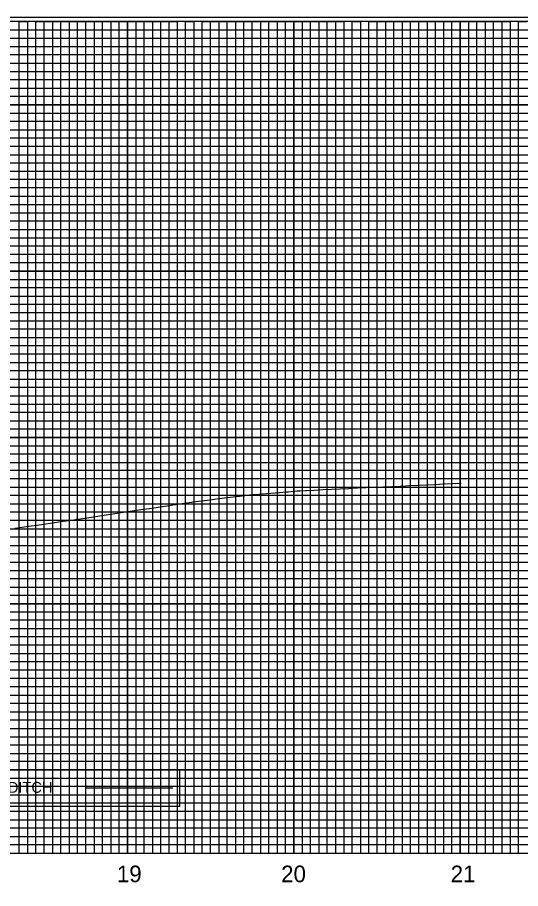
# Model space of a CAD drawing. Extents: x 573468 to 580768, y -57414 to -51768.
# Drawn here: x 579729 to 580031, y -54660 to -54136 of the extents above; entities that cross this region are included whole.
import ezdxf

# ---------------------------------------------------------------- set-up
doc = ezdxf.new("R2010")
doc.units = 0
for name, color, linetype in [('Exist Vertical Profile Ground Line', 7, 'Continuous'), ('Exist Vertical Profile Horizontal Axis Label Major', 7, 'Continuous'), ('Prop Approach Slab Hatching', 7, 'Continuous'), ('Prop Grid Mask', 7, 'Continuous'), ('Prop PFL Ditch Label CELL', 7, 'Continuous'), ('Sheet DOT Grid CELL', 7, 'Continuous'), ('Sheet Layout Profile Border Port 1', 7, 'Continuous'), ('Sheet Plot Border Inside CELL', 7, 'Continuous'), ('Sheet Profile CELL', 7, 'Continuous'), ('Sheet Profile Grid Major CELL', 7, 'Continuous'), ('Sheet Profile Grid Middle CELL', 7, 'Continuous'), ('Sheet Profile Grid Minor CELL', 7, 'Continuous')]:
    doc.layers.add(name, color=color, linetype=linetype)

# ---------------------------------------------------------------- blocks, each defined once
blk = doc.blocks.new('Ditch Label Left')
at = {"layer": 'Prop Grid Mask'}
blk.add_lwpolyline([(-75, 12.5), (75, 12.5), (75, -12.5), (-75, -12.5)], close=True, dxfattribs=at)
at = {"layer": 'Prop PFL Ditch Label CELL'}
blk.add_line((10.55, 0.2), (70.55, 0.2), dxfattribs=at)
blk.add_text('LEFT DITCH', height=7.485, dxfattribs=at).set_placement((-70, -3.2))

msp = doc.modelspace()

# ---------------------------------------------------------------- linework, layer by layer
at = {"layer": 'Exist Vertical Profile Ground Line'}
for points in [[(579896.96, -54420.78), (579898.97, -54420.62), (579902.16, -54420.46), (579903.07, -54420.42), (579907.36, -54420.21), (579912.56, -54419.96), (579917.76, -54419.71), (579922.96, -54419.46), (579928.16, -54419.21), (579929.23, -54419.16), (579929.55, -54419.14), (579933.36, -54418.97), (579938.56, -54418.74), (579943.76, -54418.51), (579948.96, -54418.28), (579954.16, -54418.05), (579959.36, -54417.81), (579959.69, -54417.8), (579960.17, -54417.79), (579964.56, -54417.57), (579969.76, -54417.32), (579974.96, -54417.06), (579980.16, -54416.81), (579985.36, -54416.55), (579990.56, -54416.3), (579995.75, -54416.11)], [(579727.69, -54443.16), (579730.56, -54442.74), (579735.76, -54441.99), (579740.96, -54441.24), (579746.16, -54440.49), (579751.36, -54439.73), (579756.56, -54438.98), (579761.76, -54438.23), (579764.16, -54437.88), (579764.58, -54437.81), (579765, -54437.75), (579766.96, -54437.46), (579772.16, -54436.68), (579777.36, -54435.9), (579782.56, -54435.13), (579787.76, -54434.35), (579792.96, -54433.57), (579798.16, -54432.79), (579798.99, -54432.67), (579799.44, -54432.6), (579803.36, -54432.01), (579808.56, -54431.24), (579813.76, -54430.46), (579818.96, -54429.69), (579824.16, -54428.91), (579829.36, -54428.14), (579833.69, -54427.49), (579834.56, -54427.38), (579839.76, -54426.72), (579844.96, -54426.06), (579850.16, -54425.39), (579855.36, -54424.73), (579860.56, -54424.07), (579862.49, -54423.82), (579865.76, -54423.41), (579866.3, -54423.34), (579870.96, -54422.95), (579874.21, -54422.68), (579876.16, -54422.51), (579881.36, -54422.08), (579886.56, -54421.65), (579890.86, -54421.29), (579891.76, -54421.22), (579896.96, -54420.78)]]:
    msp.add_lwpolyline(points, dxfattribs=at)
at = {"layer": 'Sheet DOT Grid CELL'}
for p, q in [((579745.21, -54638.55), (579745.21, -54138.55)), ((579795.21, -54638.55), (579795.21, -54138.55)), ((579845.21, -54638.55), (579845.21, -54138.55)), ((579895.21, -54638.55), (579895.21, -54138.55)), ((579945.21, -54638.55), (579945.21, -54138.55)), ((579995.21, -54638.55), (579995.21, -54138.55)), ((580145.16, -54188.55), (578845.21, -54188.55)), ((580145.16, -54238.55), (578845.21, -54238.55)), ((580345.21, -54288.55), (578845.21, -54288.55)), ((580345.21, -54338.55), (578845.21, -54338.55)), ((580345.21, -54388.55), (578845.21, -54388.55)), ((580345.21, -54438.55), (578845.21, -54438.55)), ((580345.21, -54488.55), (578845.21, -54488.55)), ((580345.21, -54538.55), (578845.21, -54538.55)), ((580345.21, -54588.55), (578845.21, -54588.55))]:
    msp.add_line(p, q, dxfattribs=at)
at = {"layer": 'Sheet Layout Profile Border Port 1'}
msp.add_lwpolyline([(578895.21, -54138.55), (578895.21, -54638.55), (580295.21, -54638.55), (580295.21, -54276.1), (580145.16, -54276.1), (580145.16, -54138.55)], close=True, dxfattribs=at)
at = {"layer": 'Sheet Plot Border Inside CELL'}
msp.add_lwpolyline([(578691.21, -55191.1), (580357.71, -55191.1), (580357.71, -54136), (578691.21, -54136)], close=True, dxfattribs=at)
at = {"layer": 'Sheet Profile CELL'}
msp.add_line((578845.21, -54638.55), (580345.21, -54638.55), dxfattribs=at)
msp.add_lwpolyline([(580345.21, -54138.55), (578845.21, -54138.55), (578845.21, -55188.55), (580345.21, -55188.55)], close=True, dxfattribs=at)
at = {"layer": 'Sheet Profile Grid Major CELL'}
for points in [[(579695.21, -54638.55), (579745.21, -54638.55), (579745.21, -54138.55), (579795.21, -54138.55), (579795.21, -54638.55), (579845.21, -54638.55), (579845.21, -54138.55), (579895.21, -54138.55), (579895.21, -54638.55), (579945.21, -54638.55), (579945.21, -54138.55), (579995.21, -54138.55), (579995.21, -54638.55), (580045.21, -54638.55)], [(578845.21, -54188.55), (580145.21, -54188.55)], [(580145.21, -54238.55), (578845.21, -54238.55), (578845.21, -54288.55), (580345.21, -54288.55)], [(580345.21, -54338.55), (578845.21, -54338.55), (578845.21, -54388.55), (580345.21, -54388.55)], [(580345.21, -54438.55), (578845.21, -54438.55), (578845.21, -54488.55), (580345.21, -54488.55)], [(580345.21, -54538.55), (578845.21, -54538.55), (578845.21, -54538.55), (578845.21, -54588.55), (580345.21, -54588.55)]]:
    msp.add_lwpolyline(points, dxfattribs=at)
at = {"layer": 'Sheet Profile Grid Middle CELL'}
msp.add_line((578845.21, -54163.55), (580145.16, -54163.55), dxfattribs=at)
for points in [[(579720.21, -54638.55), (579770.21, -54638.55), (579770.21, -54138.55), (579820.21, -54138.55), (579820.21, -54638.55), (579870.21, -54638.55), (579870.21, -54138.55), (579920.21, -54138.55), (579920.21, -54638.55), (579970.21, -54638.55), (579970.21, -54138.55), (580020.21, -54138.55), (580020.21, -54638.55), (580070.21, -54638.55)], [(580145.21, -54213.55), (578845.21, -54213.55), (578845.21, -54263.55), (580145.21, -54263.55)], [(580345.21, -54313.55), (578845.21, -54313.55), (578845.21, -54363.55), (580170.21, -54363.55)], [(580345.21, -54413.55), (578845.21, -54413.55), (578845.21, -54463.55), (580345.21, -54463.55)], [(580345.21, -54513.55), (578845.21, -54513.55), (578845.21, -54563.55), (580345.21, -54563.55)], [(580345.21, -54613.55), (578845.21, -54613.55)]]:
    msp.add_lwpolyline(points, dxfattribs=at)
at = {"layer": 'Sheet Profile Grid Minor CELL'}
for p, q in [((578895.21, -54143.55), (580145.21, -54143.55)), ((580145.21, -54148.55), (578895.21, -54148.9)), ((578895.21, -54153.55), (580145.21, -54153.55)), ((580145.16, -54273.55), (578895.21, -54273.55)), ((580295.21, -54278.55), (578895.21, -54278.55)), ((580295.21, -54283.55), (578895.21, -54283.55)), ((578895.21, -54293.55), (580295.21, -54293.55)), ((580295.21, -54298.55), (578895.21, -54298.55)), ((578895.21, -54303.55), (580295.21, -54303.55)), ((580295.21, -54323.55), (578895.21, -54323.55)), ((578895.21, -54328.55), (580295.21, -54328.55)), ((580295.21, -54348.55), (578895.21, -54348.55)), ((578895.21, -54353.55), (580295.21, -54353.55)), ((580295.21, -54373.55), (578895.21, -54373.55)), ((578895.21, -54378.55), (580295.21, -54378.55)), ((580295.21, -54383.55), (578895.21, -54383.55)), ((578895.21, -54393.55), (580295.21, -54393.55)), ((580295.21, -54398.55), (578895.21, -54398.55)), ((578895.21, -54403.55), (580295.21, -54403.55)), ((580295.21, -54408.55), (578895.21, -54408.55)), ((578895.21, -54418.55), (580295.21, -54418.55)), ((580295.21, -54423.55), (578895.21, -54423.55)), ((578895.21, -54428.55), (580295.21, -54428.55)), ((580295.21, -54433.55), (578895.21, -54433.55)), ((578895.21, -54443.55), (580295.21, -54443.55)), ((580295.21, -54448.55), (578895.21, -54448.55)), ((578895.21, -54453.55), (580295.21, -54453.55)), ((580295.21, -54458.55), (578895.21, -54458.55)), ((578895.21, -54468.55), (580295.21, -54468.55)), ((580295.21, -54473.55), (578895.21, -54473.55)), ((578895.21, -54478.55), (580295.21, -54478.55)), ((580295.21, -54483.55), (578895.21, -54483.55)), ((578895.21, -54493.55), (580295.21, -54493.55)), ((580295.21, -54498.55), (578895.21, -54498.55)), ((578895.21, -54503.55), (580295.21, -54503.55)), ((580295.21, -54508.55), (578895.21, -54508.55)), ((578895.21, -54518.55), (580295.21, -54518.55)), ((580295.21, -54523.55), (578895.21, -54523.55)), ((580295.21, -54528.55), (578895.21, -54528.55)), ((580295.21, -54533.55), (578895.21, -54533.55)), ((578895.21, -54543.55), (580295.21, -54543.55)), ((580295.21, -54548.55), (578895.21, -54548.55)), ((578895.21, -54553.55), (580295.21, -54553.55)), ((580295.21, -54558.55), (578895.21, -54558.55)), ((578895.21, -54568.55), (580295.21, -54568.55)), ((580295.21, -54573.55), (578895.21, -54573.55)), ((578895.21, -54578.55), (580295.21, -54578.55)), ((580295.21, -54583.55), (578895.21, -54583.55)), ((578895.21, -54593.55), (580295.21, -54593.55)), ((580295.21, -54598.55), (578895.21, -54598.55)), ((578895.21, -54603.55), (580295.21, -54603.55)), ((580295.21, -54608.55), (578895.21, -54608.55)), ((578895.21, -54618.55), (580295.21, -54618.55)), ((580295.21, -54623.55), (578895.21, -54623.55)), ((578895.21, -54628.55), (580295.21, -54628.55))]:
    msp.add_line(p, q, dxfattribs=at)
for points in [[(579730.21, -54638.55), (579730.21, -54138.55), (579735.21, -54138.55), (579735.21, -54638.55), (579740.21, -54638.55), (579740.21, -54138.55), (579750.21, -54138.55), (579750.21, -54638.55), (579755.21, -54638.55), (579755.21, -54138.55), (579760.21, -54138.55), (579760.21, -54638.55), (579765.21, -54638.55), (579765.21, -54138.55), (579775.21, -54138.55), (579775.21, -54638.55), (579780.21, -54638.55), (579780.21, -54138.55), (579785.21, -54138.55), (579785.21, -54638.55), (579790.21, -54638.55), (579790.21, -54138.55), (579800.21, -54138.55), (579800.21, -54638.55), (579805.21, -54638.55), (579805.21, -54138.55), (579810.21, -54138.55), (579810.21, -54638.55), (579815.21, -54638.55), (579815.21, -54138.55), (579825.21, -54138.55), (579825.21, -54638.55), (579830.21, -54638.55), (579830.21, -54138.55), (579835.21, -54138.55), (579835.21, -54638.55), (579840.21, -54638.55), (579840.21, -54138.55), (579850.21, -54138.55), (579850.21, -54638.55), (579855.21, -54638.55), (579855.21, -54138.55), (579860.21, -54138.55), (579860.21, -54638.55), (579865.21, -54638.55), (579865.21, -54138.55), (579875.21, -54138.55), (579875.21, -54638.55), (579880.21, -54638.55), (579880.21, -54138.55), (579885.21, -54138.55), (579885.21, -54638.55), (579890.21, -54638.55), (579890.21, -54138.55), (579900.21, -54138.55), (579900.21, -54638.55), (579905.21, -54638.55), (579905.21, -54138.55), (579910.21, -54138.55), (579910.21, -54638.55), (579915.21, -54638.55), (579915.21, -54138.55), (579925.21, -54138.55), (579925.21, -54638.55), (579930.21, -54638.55), (579930.21, -54138.55), (579935.21, -54138.55), (579935.21, -54638.55), (579940.21, -54638.55), (579940.21, -54138.55), (579950.21, -54138.55), (579950.21, -54638.55), (579955.21, -54638.55), (579955.21, -54138.55), (579960.21, -54138.55), (579960.21, -54638.55), (579965.21, -54638.55), (579965.21, -54138.55), (579975.21, -54138.55), (579975.21, -54638.55), (579980.21, -54638.55), (579980.21, -54138.55), (579985.21, -54138.55), (579985.21, -54638.55), (579990.21, -54638.55), (579990.21, -54138.55), (580000.21, -54138.55), (580000.21, -54638.55), (580005.21, -54638.55), (580005.21, -54138.55), (580010.21, -54138.55), (580010.21, -54638.55), (580015.21, -54638.55), (580015.21, -54138.55), (580025.21, -54138.55), (580025.21, -54638.55), (580030.21, -54638.55), (580030.21, -54138.55), (580035.21, -54138.55)], [(580145.21, -54158.55), (578895.21, -54158.55), (578895.21, -54168.55), (580145.21, -54168.55)], [(580145.16, -54173.55), (578895.21, -54173.55), (578895.21, -54178.55), (580145.21, -54178.55)], [(580145.21, -54183.55), (578895.21, -54183.55), (578895.21, -54193.55), (580145.21, -54193.55)], [(580145.21, -54198.55), (578895.21, -54198.55), (578895.21, -54203.55), (580145.21, -54203.55)], [(580145.21, -54208.55), (578895.21, -54208.55), (578895.21, -54218.55), (580145.21, -54218.55)], [(580145.21, -54223.55), (578895.21, -54223.55), (578895.21, -54228.55), (580145.21, -54228.55)], [(580145.21, -54233.55), (578895.21, -54233.55), (578895.21, -54243.55), (580145.21, -54243.55)], [(580145.21, -54248.65), (578895.31, -54248.65), (578895.31, -54253.55), (580145.21, -54253.55)], [(580145.21, -54258.55), (578895.21, -54258.55), (578895.21, -54268.55), (580145.21, -54268.55)], [(580295.21, -54308.55), (578895.21, -54308.55), (578895.21, -54318.55), (580295.21, -54318.55)], [(580295.21, -54333.55), (578895.21, -54333.55), (578895.21, -54343.55), (580295.21, -54343.55)], [(580295.21, -54358.55), (578895.21, -54358.55), (578895.21, -54368.55), (580295.21, -54368.55)], [(580295.21, -54633.55), (578895.21, -54633.55)], [(579725.21, -54638.55), (579730.21, -54638.55)]]:
    msp.add_lwpolyline(points, dxfattribs=at)

# ---------------------------------------------------------------- block references
at = {"layer": 'Prop Approach Slab Hatching', "xscale": 0.875, "yscale": 0.875}
msp.add_blockref('Ditch Label Left', (579760.84, -54599.49), dxfattribs=at)

# ---------------------------------------------------------------- texts
at = {"layer": 'Exist Vertical Profile Horizontal Axis Label Major'}
for s, p in [('19', (579788.92, -54656.05)), ('20', (579887.6, -54656.05)), ('21', (579989.44, -54656.05))]:
    msp.add_text(s, height=10, dxfattribs=at).set_placement(p)

doc.saveas('drawing.dxf')
